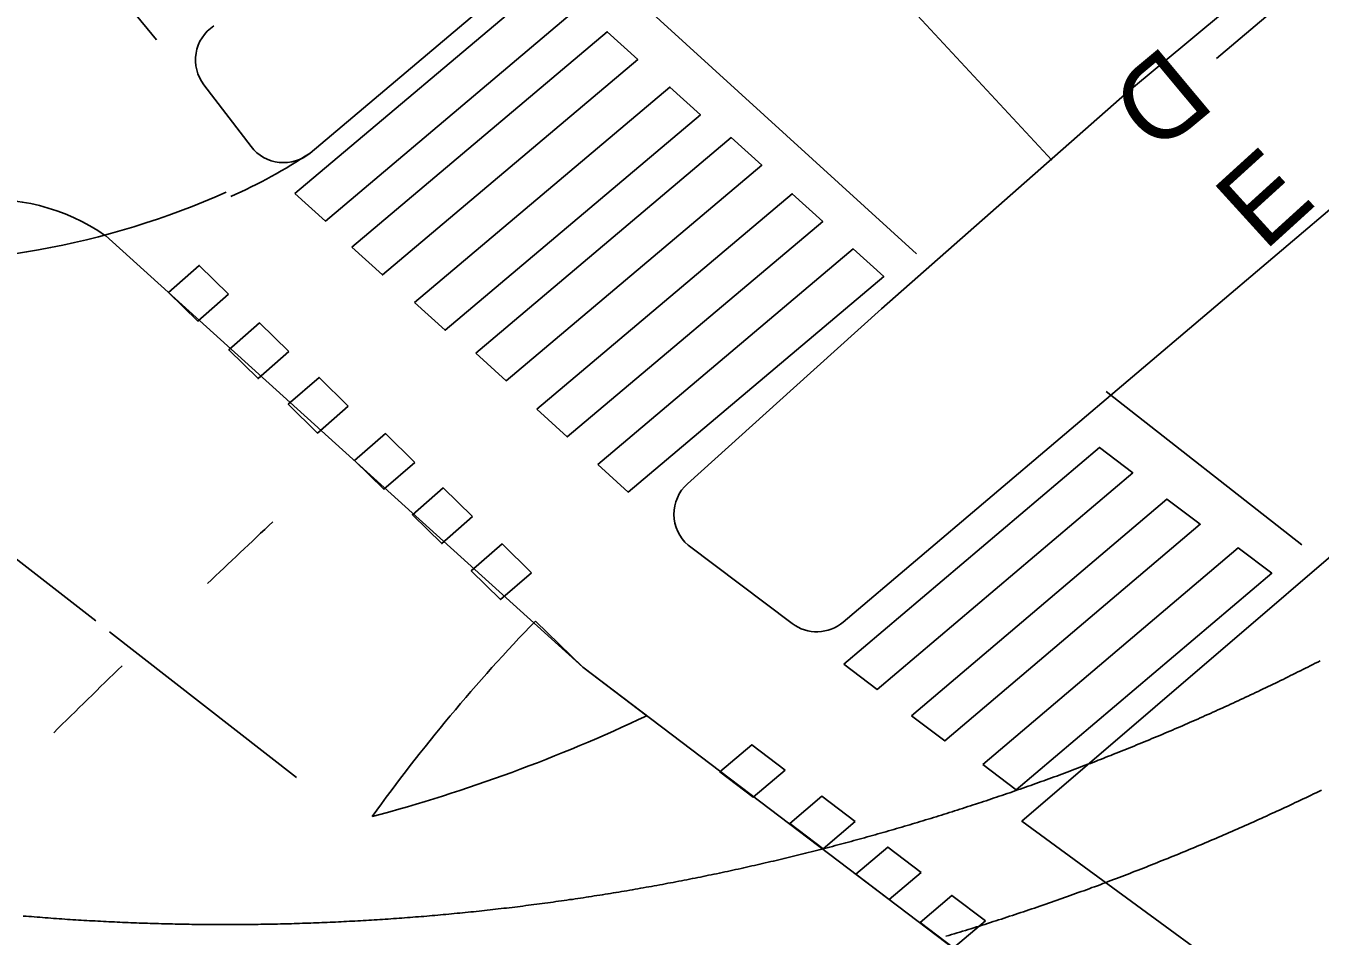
# Model space of a CAD drawing. Extents: x 81617 to 82144, y 454649 to 455150.
# Drawn here: x 81697.46 to 81713.29, y 454748.84 to 454759.97 of the extents above; entities that cross this region are included whole.
import ezdxf

# ---------------------------------------------------------------- set-up
doc = ezdxf.new("R2010")
doc.units = 0
doc.layers.add('B-WE-OG-TOPOGRAFIE-G', color=7, linetype='Continuous')
doc.layers.add('B-WE-VW-MARKERING-G', color=7, linetype='Continuous')

msp = doc.modelspace()

# ---------------------------------------------------------------- linework, layer by layer
at = {"layer": 'B-WE-OG-TOPOGRAFIE-G'}
for p, q in [((81728.808, 454773.819), (81712.022, 454759.576)), ((81715.314, 454759.346), (81707.454, 454752.679)), ((81699.634, 454759.254), (81700.213, 454758.496)), ((81704.268, 454752.125), (81698.431, 454757.407)), ((81706.846, 454755.54), (81705.548, 454754.371)), ((81706.83, 454752.661), (81705.557, 454753.621)), ((81721.59, 454738.999), (81704.268, 454752.125))]:
    msp.add_line(p, q, dxfattribs=at)
for points in [[(81729.075, 454774.452), (81718.076, 454765.11), (81710.932, 454759.164), (81707.922, 454756.51), (81706.846, 454755.54)], [(81700.933, 454758.418), (81705.943, 454762.651), (81707.198, 454763.73), (81709.015, 454765.322), (81712.828, 454768.556), (81718.293, 454773.205)], [(81713.288, 454752.205), (81713.258, 454752.189), (81713.227, 454752.174), (81713.197, 454752.159), (81713.167, 454752.143), (81713.137, 454752.128), (81713.107, 454752.113), (81713.076, 454752.098), (81713.046, 454752.083), (81713.016, 454752.068), (81712.986, 454752.053), (81712.955, 454752.038), (81712.925, 454752.023), (81712.895, 454752.008), (81712.864, 454751.993), (81712.834, 454751.978), (81712.803, 454751.963), (81712.773, 454751.948), (81712.743, 454751.933), (81712.712, 454751.919), (81712.682, 454751.904), (81712.651, 454751.889), (81712.621, 454751.874), (81712.59, 454751.86), (81712.56, 454751.845), (81712.529, 454751.831), (81712.498, 454751.816), (81712.468, 454751.802), (81712.437, 454751.787), (81712.407, 454751.773), (81712.376, 454751.759), (81712.345, 454751.744), (81712.315, 454751.73), (81712.284, 454751.716), (81712.253, 454751.701), (81712.222, 454751.687), (81712.192, 454751.673), (81712.161, 454751.659), (81712.13, 454751.645), (81712.099, 454751.631), (81712.069, 454751.617), (81712.038, 454751.603), (81712.007, 454751.589), (81711.976, 454751.575), (81711.945, 454751.561), (81711.914, 454751.547), (81711.883, 454751.534), (81711.853, 454751.52), (81711.822, 454751.506), (81711.791, 454751.492), (81711.76, 454751.479), (81711.729, 454751.465), (81711.698, 454751.452), (81711.667, 454751.438), (81711.636, 454751.425), (81711.605, 454751.411), (81711.574, 454751.398), (81711.543, 454751.384), (81711.511, 454751.371), (81711.48, 454751.358), (81711.449, 454751.344), (81711.418, 454751.331), (81711.387, 454751.318), (81711.356, 454751.305), (81711.325, 454751.291), (81711.293, 454751.278), (81711.262, 454751.265), (81711.231, 454751.252), (81711.2, 454751.239), (81711.168, 454751.226), (81711.137, 454751.213), (81711.106, 454751.2), (81711.075, 454751.188), (81711.043, 454751.175), (81711.012, 454751.162), (81710.981, 454751.149), (81710.949, 454751.136), (81710.918, 454751.124), (81710.886, 454751.111), (81710.855, 454751.099), (81710.824, 454751.086), (81710.792, 454751.073), (81710.761, 454751.061), (81710.729, 454751.048), (81710.698, 454751.036), (81710.666, 454751.024), (81710.635, 454751.011), (81710.603, 454750.999), (81710.572, 454750.987), (81710.54, 454750.974), (81710.509, 454750.962), (81710.477, 454750.95), (81710.446, 454750.938), (81710.414, 454750.926), (81710.382, 454750.914), (81710.351, 454750.902), (81710.319, 454750.89), (81710.287, 454750.878), (81710.256, 454750.866), (81710.224, 454750.854), (81710.192, 454750.842), (81710.161, 454750.83), (81710.129, 454750.819), (81710.097, 454750.807), (81710.065, 454750.795), (81710.034, 454750.784), (81710.002, 454750.772), (81709.97, 454750.76), (81709.938, 454750.749), (81709.906, 454750.737), (81709.875, 454750.726), (81709.843, 454750.714), (81709.811, 454750.703), (81709.779, 454750.692), (81709.747, 454750.68), (81709.715, 454750.669), (81709.683, 454750.658), (81709.651, 454750.647), (81709.619, 454750.635), (81709.587, 454750.624), (81709.555, 454750.613), (81709.523, 454750.602), (81709.492, 454750.591), (81709.459, 454750.58), (81709.427, 454750.569), (81709.395, 454750.558), (81709.363, 454750.547), (81709.331, 454750.536), (81709.299, 454750.526), (81709.267, 454750.515), (81709.235, 454750.504), (81709.203, 454750.493), (81709.171, 454750.483), (81709.139, 454750.472), (81709.107, 454750.462), (81709.074, 454750.451), (81709.042, 454750.441), (81709.01, 454750.43), (81708.978, 454750.42), (81708.946, 454750.409), (81708.914, 454750.399), (81708.881, 454750.389), (81708.849, 454750.378), (81708.817, 454750.368), (81708.785, 454750.358), (81708.752, 454750.348), (81708.72, 454750.337), (81708.688, 454750.327), (81708.655, 454750.317), (81708.623, 454750.307), (81708.591, 454750.297), (81708.558, 454750.287), (81708.526, 454750.277), (81708.51, 454750.272)], [(81713.304, 454750.622), (81713.272, 454750.607), (81713.24, 454750.591), (81713.208, 454750.576), (81713.176, 454750.561), (81713.144, 454750.545), (81713.112, 454750.53), (81713.08, 454750.515), (81713.048, 454750.5), (81713.016, 454750.484), (81712.984, 454750.469), (81712.952, 454750.454), (81712.92, 454750.439), (81712.888, 454750.424), (81712.855, 454750.409), (81712.823, 454750.394), (81712.791, 454750.379), (81712.759, 454750.364), (81712.727, 454750.35), (81712.694, 454750.335), (81712.662, 454750.32), (81712.63, 454750.305), (81712.597, 454750.291), (81712.565, 454750.276), (81712.533, 454750.261), (81712.5, 454750.247), (81712.468, 454750.232), (81712.436, 454750.218), (81712.403, 454750.203), (81712.371, 454750.189), (81712.338, 454750.174), (81712.306, 454750.16), (81712.273, 454750.146), (81712.241, 454750.131), (81712.208, 454750.117), (81712.176, 454750.103), (81712.143, 454750.089), (81712.111, 454750.075), (81712.078, 454750.061), (81712.045, 454750.046), (81712.013, 454750.032), (81711.98, 454750.018), (81711.948, 454750.005), (81711.915, 454749.991), (81711.882, 454749.977), (81711.85, 454749.963), (81711.817, 454749.949), (81711.784, 454749.935), (81711.751, 454749.922), (81711.719, 454749.908), (81711.686, 454749.894), (81711.653, 454749.881), (81711.62, 454749.867), (81711.587, 454749.854), (81711.555, 454749.84), (81711.522, 454749.827), (81711.489, 454749.813), (81711.456, 454749.8), (81711.423, 454749.787), (81711.39, 454749.773), (81711.357, 454749.76), (81711.324, 454749.747), (81711.291, 454749.734), (81711.258, 454749.72), (81711.225, 454749.707), (81711.192, 454749.694), (81711.159, 454749.681), (81711.126, 454749.668), (81711.093, 454749.655), (81711.06, 454749.642), (81711.027, 454749.629), (81710.994, 454749.617), (81710.961, 454749.604), (81710.928, 454749.591), (81710.895, 454749.578), (81710.862, 454749.566), (81710.828, 454749.553), (81710.795, 454749.54), (81710.762, 454749.528), (81710.729, 454749.515), (81710.696, 454749.503), (81710.662, 454749.49), (81710.629, 454749.478), (81710.596, 454749.465), (81710.563, 454749.453), (81710.529, 454749.441), (81710.496, 454749.429), (81710.463, 454749.416), (81710.429, 454749.404), (81710.396, 454749.392), (81710.363, 454749.38), (81710.329, 454749.368), (81710.296, 454749.356), (81710.262, 454749.344), (81710.229, 454749.332), (81710.196, 454749.32), (81710.162, 454749.308), (81710.129, 454749.296), (81709.907, 454749.218)], [(81708.526, 454750.277), (81708.494, 454750.268), (81708.462, 454750.258), (81708.429, 454750.248), (81708.397, 454750.238), (81708.364, 454750.228), (81708.332, 454750.218), (81708.3, 454750.209), (81708.267, 454750.199), (81708.235, 454750.189), (81708.202, 454750.18), (81708.17, 454750.17), (81708.137, 454750.161), (81708.105, 454750.151), (81708.072, 454750.142), (81708.04, 454750.132), (81708.007, 454750.123), (81707.975, 454750.113), (81707.942, 454750.104), (81707.91, 454750.095), (81707.877, 454750.086), (81707.845, 454750.076), (81707.812, 454750.067), (81707.78, 454750.058), (81707.747, 454750.049), (81707.714, 454750.04), (81707.682, 454750.031), (81707.649, 454750.022), (81707.616, 454750.013), (81707.584, 454750.004), (81707.551, 454749.995), (81707.518, 454749.986), (81707.486, 454749.978), (81707.453, 454749.969), (81707.42, 454749.96), (81707.388, 454749.951), (81707.355, 454749.943), (81707.322, 454749.934), (81707.289, 454749.926), (81707.257, 454749.917), (81707.224, 454749.909), (81707.191, 454749.9), (81707.158, 454749.892), (81707.126, 454749.883), (81707.093, 454749.875), (81707.06, 454749.867), (81707.027, 454749.859), (81706.994, 454749.85), (81706.962, 454749.842), (81706.929, 454749.834), (81706.896, 454749.826), (81706.863, 454749.818), (81706.83, 454749.81), (81706.797, 454749.802), (81706.764, 454749.794), (81706.731, 454749.786), (81706.699, 454749.778), (81706.666, 454749.77), (81706.633, 454749.762), (81706.6, 454749.755), (81706.567, 454749.747), (81706.534, 454749.739), (81706.501, 454749.732), (81706.468, 454749.724), (81706.435, 454749.716), (81706.402, 454749.709), (81706.369, 454749.701), (81706.336, 454749.694), (81706.303, 454749.686), (81706.27, 454749.679), (81706.237, 454749.672), (81706.204, 454749.664), (81706.171, 454749.657), (81706.138, 454749.65), (81706.105, 454749.643), (81706.072, 454749.636), (81706.039, 454749.628), (81706.005, 454749.621), (81705.972, 454749.614), (81705.939, 454749.607), (81705.906, 454749.6), (81705.873, 454749.593), (81705.84, 454749.587), (81705.807, 454749.58), (81705.774, 454749.573), (81705.74, 454749.566), (81705.707, 454749.559), (81705.674, 454749.553), (81705.641, 454749.546), (81705.608, 454749.539), (81705.575, 454749.533), (81705.541, 454749.526), (81705.508, 454749.52), (81705.475, 454749.513), (81705.442, 454749.507), (81705.408, 454749.501), (81705.375, 454749.494), (81705.342, 454749.488), (81705.309, 454749.482), (81705.275, 454749.475), (81705.242, 454749.469), (81705.209, 454749.463), (81705.176, 454749.457), (81705.142, 454749.451), (81705.109, 454749.445), (81705.076, 454749.439), (81705.042, 454749.433), (81705.009, 454749.427), (81704.976, 454749.421), (81704.942, 454749.415), (81704.909, 454749.409), (81704.876, 454749.404), (81704.842, 454749.398), (81704.809, 454749.392), (81704.776, 454749.387), (81704.742, 454749.381), (81704.709, 454749.375), (81704.676, 454749.37), (81704.642, 454749.364), (81704.609, 454749.359), (81704.575, 454749.353), (81704.542, 454749.348), (81704.509, 454749.343), (81704.475, 454749.337), (81704.442, 454749.332), (81704.408, 454749.327), (81704.375, 454749.322), (81704.341, 454749.317), (81704.308, 454749.311), (81704.274, 454749.306), (81704.241, 454749.301), (81704.208, 454749.296), (81704.174, 454749.291), (81704.141, 454749.286), (81704.107, 454749.282), (81704.074, 454749.277), (81704.04, 454749.272), (81704.007, 454749.267), (81703.973, 454749.262), (81703.94, 454749.258), (81703.906, 454749.253), (81703.873, 454749.248), (81703.839, 454749.244), (81703.805, 454749.239), (81703.772, 454749.235), (81703.738, 454749.23), (81703.705, 454749.226), (81703.671, 454749.222), (81703.638, 454749.217), (81703.604, 454749.213), (81703.571, 454749.209), (81703.537, 454749.204), (81703.503, 454749.2), (81703.47, 454749.196), (81703.436, 454749.192), (81703.403, 454749.188), (81703.369, 454749.184), (81703.335, 454749.18), (81703.302, 454749.176), (81703.268, 454749.172), (81703.235, 454749.168), (81703.201, 454749.164), (81703.167, 454749.16), (81703.134, 454749.157), (81703.1, 454749.153), (81703.066, 454749.149), (81703.033, 454749.146), (81702.999, 454749.142), (81702.966, 454749.139), (81702.932, 454749.135), (81702.898, 454749.132), (81702.865, 454749.128), (81702.831, 454749.125), (81702.797, 454749.121), (81702.764, 454749.118), (81702.73, 454749.115), (81702.696, 454749.111), (81702.663, 454749.108), (81702.629, 454749.105), (81702.595, 454749.102), (81702.561, 454749.099), (81702.528, 454749.096), (81702.494, 454749.093), (81702.46, 454749.09), (81702.427, 454749.087), (81702.393, 454749.084), (81702.359, 454749.081), (81702.325, 454749.078), (81702.292, 454749.075), (81702.258, 454749.073), (81702.224, 454749.07), (81702.191, 454749.067), (81702.157, 454749.065), (81702.123, 454749.062), (81702.089, 454749.06), (81702.056, 454749.057), (81702.022, 454749.055), (81701.988, 454749.052), (81701.954, 454749.05), (81701.921, 454749.047), (81701.887, 454749.045), (81701.853, 454749.043), (81701.819, 454749.04), (81701.786, 454749.038), (81701.752, 454749.036), (81701.718, 454749.034), (81701.684, 454749.032), (81701.65, 454749.03), (81701.617, 454749.028), (81701.583, 454749.026), (81701.549, 454749.024), (81701.515, 454749.022), (81701.481, 454749.02), (81701.448, 454749.018), (81701.414, 454749.017), (81701.38, 454749.015), (81701.346, 454749.013), (81701.313, 454749.012), (81701.279, 454749.01), (81701.245, 454749.008), (81701.211, 454749.007), (81701.177, 454749.005), (81701.143, 454749.004), (81701.11, 454749.002), (81701.076, 454749.001), (81701.042, 454749), (81701.008, 454748.998), (81700.974, 454748.997), (81700.941, 454748.996), (81700.907, 454748.995), (81700.873, 454748.994), (81700.839, 454748.993), (81700.805, 454748.991), (81700.772, 454748.99), (81700.738, 454748.989), (81700.704, 454748.988), (81700.67, 454748.988), (81700.636, 454748.987), (81700.602, 454748.986), (81700.569, 454748.985), (81700.535, 454748.984), (81700.501, 454748.984), (81700.467, 454748.983), (81700.433, 454748.982), (81700.399, 454748.982), (81700.366, 454748.981), (81700.332, 454748.981), (81700.298, 454748.98), (81700.264, 454748.98), (81700.23, 454748.979), (81700.196, 454748.979), (81700.163, 454748.979), (81700.129, 454748.978), (81700.095, 454748.978), (81700.061, 454748.978), (81700.027, 454748.978), (81699.993, 454748.978), (81699.959, 454748.977), (81699.926, 454748.977), (81699.892, 454748.977), (81699.858, 454748.977), (81699.824, 454748.977), (81699.79, 454748.978), (81699.756, 454748.978), (81699.723, 454748.978), (81699.689, 454748.978), (81699.655, 454748.978), (81699.621, 454748.979), (81699.587, 454748.979), (81699.553, 454748.979), (81699.52, 454748.98), (81699.486, 454748.98), (81699.452, 454748.981), (81699.418, 454748.981), (81699.384, 454748.982), (81699.35, 454748.983), (81699.317, 454748.983), (81699.283, 454748.984), (81699.249, 454748.985), (81699.215, 454748.985), (81699.181, 454748.986), (81699.147, 454748.987), (81699.114, 454748.988), (81699.08, 454748.989), (81699.046, 454748.99), (81699.012, 454748.991), (81698.978, 454748.992), (81698.944, 454748.993), (81698.911, 454748.994), (81698.877, 454748.995), (81698.843, 454748.996), (81698.809, 454748.998), (81698.775, 454748.999), (81698.742, 454749), (81698.708, 454749.002), (81698.674, 454749.003), (81698.64, 454749.004), (81698.606, 454749.006), (81698.573, 454749.007), (81698.539, 454749.009), (81698.505, 454749.011), (81698.471, 454749.012), (81698.437, 454749.014), (81698.404, 454749.016), (81698.37, 454749.017), (81698.336, 454749.019), (81698.302, 454749.021), (81698.268, 454749.023), (81698.235, 454749.025), (81698.201, 454749.027), (81698.167, 454749.029), (81698.133, 454749.031), (81698.099, 454749.033), (81698.066, 454749.035), (81698.032, 454749.037), (81697.998, 454749.039), (81697.964, 454749.041), (81697.931, 454749.044), (81697.897, 454749.046), (81697.863, 454749.048), (81697.829, 454749.051), (81697.796, 454749.053), (81697.762, 454749.055), (81697.728, 454749.058), (81697.694, 454749.06), (81697.661, 454749.063), (81697.627, 454749.066), (81697.593, 454749.068), (81697.559, 454749.071), (81697.526, 454749.074), (81697.492, 454749.076), (81697.458, 454749.079), (81697.424, 454749.082)], [(81709.907, 454749.219), (81709.894, 454749.214), (81709.86, 454749.203), (81709.827, 454749.191), (81709.793, 454749.18), (81709.76, 454749.168), (81709.726, 454749.157), (81709.692, 454749.146), (81709.659, 454749.134), (81709.625, 454749.123), (81709.591, 454749.112), (81709.558, 454749.101), (81709.524, 454749.09), (81709.49, 454749.079), (81709.457, 454749.067), (81709.423, 454749.056), (81709.389, 454749.045), (81709.355, 454749.035), (81709.321, 454749.024), (81709.288, 454749.013), (81709.254, 454749.002), (81709.22, 454748.991), (81709.186, 454748.98), (81709.152, 454748.97), (81709.119, 454748.959), (81709.085, 454748.948), (81709.051, 454748.938), (81709.017, 454748.927), (81708.983, 454748.917), (81708.949, 454748.906), (81708.915, 454748.896), (81708.881, 454748.885), (81708.847, 454748.875), (81708.813, 454748.865), (81708.779, 454748.854), (81708.745, 454748.844), (81708.711, 454748.834)]]:
    msp.add_lwpolyline(points, dxfattribs=at)
for centre, radius, start, end in [((81700.031, 454759.557), 0.5, 123.623, 217.4125), ((81697.24, 454763.986), 6.681, 294.0491, 303.5516), ((81700.61, 454758.8), 0.5, 217.4125, 310.1919), ((81695.843, 454767.076), 10, 266.4, 293.9765), ((81697.007, 454755.348), 2.503, 55.3248, 135.7217), ((81705.883, 454754), 0.5, 132.0056, 229.3308), ((81707.131, 454753.06), 0.5, 232.9756, 310.3064)]:
    msp.add_arc(centre, radius, start, end, dxfattribs=at)
at = {"layer": 'B-WE-VW-MARKERING-G'}
for p, q in [((81705.985, 454762.664), (81710.007, 454758.33)), ((81708.35, 454757.184), (81704.158, 454761.006)), ((81698.31, 454752.692), (81694.225, 454755.876)), ((81704.268, 454752.125), (81703.69, 454752.691)), ((81700.768, 454750.778), (81698.479, 454752.561)), ((81705.051, 454751.532), (81704.268, 454752.125))]:
    msp.add_line(p, q, dxfattribs=at)
for points in [[(81699.056, 454759.802), (81698.002, 454761.082)], [(81717.324, 454750.59), (81713.559, 454747.373), (81709.639, 454750.242), (81716.133, 454755.814)], [(81713.064, 454753.624), (81710.67, 454755.498)]]:
    msp.add_lwpolyline(points, dxfattribs=at)
for points in [[(81700.748, 454757.924), (81703.873, 454760.561), (81704.246, 454760.223), (81701.121, 454757.585)], [(81701.443, 454757.265), (81704.568, 454759.902), (81704.941, 454759.564), (81701.817, 454756.927)], [(81702.21, 454756.587), (81705.334, 454759.224), (81705.708, 454758.886), (81702.583, 454756.249)], [(81702.959, 454755.969), (81706.083, 454758.606), (81706.457, 454758.268), (81703.332, 454755.631)], [(81703.706, 454755.282), (81706.83, 454757.919), (81707.204, 454757.581), (81704.079, 454754.944)], [(81704.452, 454754.607), (81707.577, 454757.244), (81707.95, 454756.906), (81704.825, 454754.269)], [(81699.936, 454756.691), (81699.577, 454757.042), (81699.2, 454756.712), (81699.558, 454756.361)], [(81700.674, 454755.988), (81700.315, 454756.339), (81699.938, 454756.008), (81700.297, 454755.658)], [(81701.4, 454755.322), (81701.042, 454755.673), (81700.665, 454755.343), (81701.023, 454754.992)], [(81702.212, 454754.633), (81701.854, 454754.984), (81701.477, 454754.654), (81701.835, 454754.303)], [(81707.463, 454752.164), (81710.588, 454754.815), (81710.996, 454754.505), (81707.871, 454751.855)], [(81702.92, 454753.971), (81702.562, 454754.321), (81702.185, 454753.991), (81702.543, 454753.64)], [(81708.288, 454751.533), (81711.413, 454754.184), (81711.822, 454753.875), (81708.697, 454751.224)], [(81703.64, 454753.283), (81703.282, 454753.634), (81702.905, 454753.304), (81703.263, 454752.953)], [(81709.162, 454750.936), (81712.287, 454753.587), (81712.695, 454753.277), (81709.57, 454750.627)], [(81706.745, 454750.868), (81706.336, 454751.178), (81705.946, 454750.846), (81706.354, 454750.537)], [(81707.599, 454750.238), (81707.191, 454750.547), (81706.8, 454750.216), (81707.209, 454749.906)], [(81708.407, 454749.616), (81707.999, 454749.925), (81707.608, 454749.594), (81708.016, 454749.285)], [(81709.193, 454749.024), (81708.784, 454749.333), (81708.394, 454749.002), (81708.802, 454748.693)]]:
    msp.add_lwpolyline(points, close=True, dxfattribs=at)
for centre, radius, start, end in [((81806.078, 454641.512), 154.22, 133.21469, 133.62412), ((81718.774, 454738.081), 21, 135.9131, 144.4265), ((81806.078, 454641.512), 154.22, 134.16302, 134.59755), ((81696.497, 454769.611), 20, 285.0569, 295.3195)]:
    msp.add_arc(centre, radius, start, end, dxfattribs=at)

# ---------------------------------------------------------------- texts
at = {"layer": 'B-WE-OG-TOPOGRAFIE-G'}
for s, rotation, p in [('D', 219.8479, (81711.387, 454759.76)), ('E', 42.2873, (81712.602, 454757.202))]:
    msp.add_text(s, height=1, rotation=rotation, dxfattribs=at).set_placement(p)

doc.saveas('drawing.dxf')
